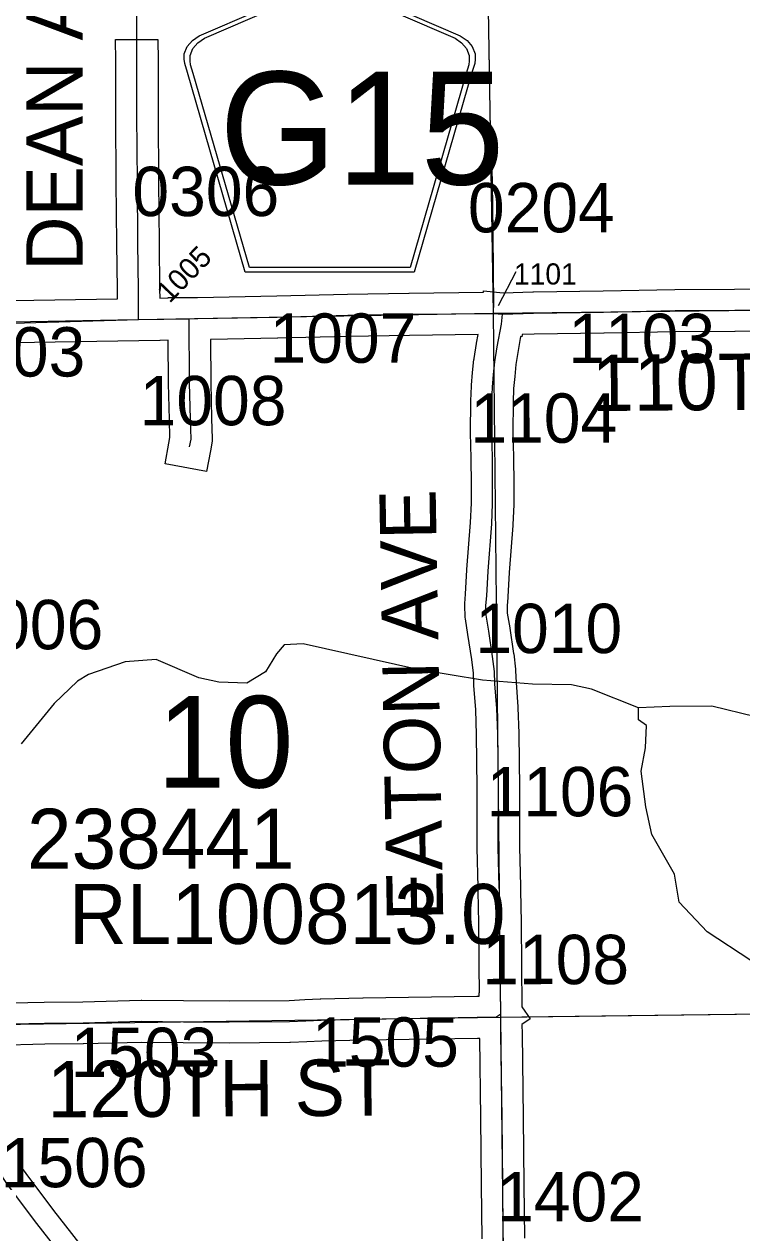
# Model space of a CAD drawing. Extents: x 23.6 to 68.7, y -63 to -29.
# Drawn here: x 35.887 to 36.905, y -36.022 to -34.307 of the extents above; entities that cross this region are included whole.
import ezdxf

# ---------------------------------------------------------------- set-up
doc = ezdxf.new("R2010")
doc.units = 0
for name, color, linetype in [('tdCoHydroRiver', 7, 'Continuous'), ('tdCoSecRdNmbr', 7, 'Continuous'), ('tdCoSecRdTxt', 7, 'Continuous'), ('tdCoSecRteBand', 7, 'Continuous'), ('tdCoSecRteCL', 7, 'Continuous'), ('tdCoSectLine', 7, 'Continuous'), ('tdCoSectLinePart', 7, 'Continuous'), ('tdCoSectNmbr', 7, 'Continuous'), ('tdCoShieldCoRte', 7, 'Continuous'), ('tdCoStrucSecCoName', 7, 'Continuous'), ('tdCoStrucSecFHWANum', 7, 'Continuous'), ('tdCoSurfConc', 7, 'Continuous'), ('tdCoSurfEarth', 7, 'Continuous'), ('tdCoSurfGravel', 7, 'Continuous'), ('tdCoSurfLNO', 7, 'Continuous')]:
    doc.layers.add(name, color=color, linetype=linetype)

msp = doc.modelspace()

# ---------------------------------------------------------------- linework, layer by layer
at = {"layer": 'tdCoHydroRiver'}
for points in [[(37.2282, -35.1372), (37.2172, -35.1468), (37.2033, -35.1753), (37.1767, -35.2055), (37.1484, -35.2247), (37.0729, -35.2553), (37.0005, -35.2811), (36.9248, -35.2896), (36.8631, -35.2744), (36.8031, -35.2748), (36.759, -35.2768)], [(36.759, -35.2768), (36.6924, -35.2505), (36.664, -35.2444), (36.6087, -35.2433), (36.5377, -35.2375), (36.446, -35.2225), (36.2831, -35.1859), (36.2563, -35.1877), (36.2453, -35.2004), (36.2298, -35.2258), (36.2031, -35.2418), (36.1636, -35.2405), (36.1351, -35.2344), (36.0749, -35.2081), (36.0308, -35.2116), (35.9788, -35.2294), (35.9631, -35.239), (35.9302, -35.2708), (35.8833, -35.328)], [(37.517, -36.1073), (37.4758, -36.0871), (37.4235, -36.0701), (37.3775, -36.0342), (37.3186, -35.9731), (37.2963, -35.9465), (37.2406, -35.8932), (37.2152, -35.8745), (37.0086, -35.7009), (36.9769, -35.6823), (36.9181, -35.6354), (36.8562, -35.5948), (36.8164, -35.5525), (36.8098, -35.5131), (36.7778, -35.4566), (36.7695, -35.4172), (36.7628, -35.3667), (36.7689, -35.3335), (36.7702, -35.3019), (36.7591, -35.2941), (36.759, -35.2768)]]:
    msp.add_lwpolyline(points, dxfattribs=at)
at = {"layer": 'tdCoSecRdNmbr'}
msp.add_line((36.5847, -34.6583), (36.5596, -34.7063), dxfattribs=at)
at = {"layer": 'tdCoSecRteBand'}
for points in [[(35.8713, -34.6991), (36.0197, -34.6965), (36.0196, -34.6834), (36.0189, -34.6181), (36.0189, -34.618), (36.0189, -34.618), (36.0181, -34.5311), (36.0181, -34.5311), (36.0181, -34.5311), (36.0174, -34.4366), (36.0174, -34.4365), (36.0174, -34.4364), (36.0173, -34.3707), (36.0173, -34.3587), (36.0172, -34.3287), (36.0772, -34.3286), (36.0773, -34.3586), (36.0773, -34.3706), (36.0774, -34.4362), (36.0781, -34.5306), (36.0789, -34.6174), (36.0796, -34.6828), (36.0796, -34.6829), (36.0796, -34.683), (36.0797, -34.6955), (36.0915, -34.6953), (36.0915, -34.6949), (36.1213, -34.6948), (36.1333, -34.6946), (36.2457, -34.6924), (36.3459, -34.69), (36.3459, -34.69), (36.346, -34.69), (36.4332, -34.6884), (36.4333, -34.6884), (36.4335, -34.6884), (36.5388, -34.6873), (36.539, -34.6854), (36.5669, -34.6881), (36.6091, -34.6867), (36.6094, -34.6867), (36.6097, -34.6867), (36.7089, -34.6853), (36.8102, -34.6833), (36.8104, -34.6833), (36.8106, -34.6833), (36.8952, -34.6829), (36.9993, -34.6815)], [(37.0002, -34.7415), (36.8958, -34.7429), (36.8957, -34.7429), (36.8956, -34.7429), (36.8111, -34.7433), (36.71, -34.7453), (36.7099, -34.7453), (36.7098, -34.7453), (36.6109, -34.7467), (36.5937, -34.7472), (36.5935, -34.7504), (36.5917, -34.7502), (36.5882, -34.7697), (36.5851, -34.7896), (36.5833, -34.807), (36.5817, -34.8238), (36.5809, -34.8434), (36.5806, -34.8858), (36.5815, -34.9215), (36.5816, -34.9217), (36.5816, -34.9219), (36.582, -34.9592), (36.582, -34.9594), (36.582, -34.9596), (36.582, -34.9871), (36.582, -34.9878), (36.582, -34.9885), (36.5806, -35.0174), (36.5806, -35.0178), (36.5805, -35.0183), (36.5754, -35.0849), (36.5735, -35.1195), (36.5735, -35.12), (36.5735, -35.1205), (36.5724, -35.1323), (36.5728, -35.1426), (36.5762, -35.1632), (36.5763, -35.1635), (36.5763, -35.1637), (36.5817, -35.1996), (36.5818, -35.2001), (36.5818, -35.2005), (36.5844, -35.2219), (36.5845, -35.223), (36.5846, -35.2242), (36.5853, -35.2411), (36.5878, -35.2756), (36.5879, -35.2761), (36.5879, -35.2767), (36.5893, -35.3128), (36.5893, -35.3132), (36.5893, -35.3136), (36.5902, -35.3902), (36.5902, -35.3904), (36.5902, -35.3907), (36.59, -35.4745), (36.5914, -35.53), (36.5914, -35.5301), (36.5914, -35.5302), (36.5915, -35.5358), (36.5924, -35.5817), (36.5924, -35.5818), (36.5924, -35.582), (36.5928, -35.6423), (36.5928, -35.6423), (36.5933, -35.7013), (36.6052, -35.718), (36.5936, -35.7263), (36.5938, -35.7394), (36.5938, -35.7394), (36.5938, -35.7394), (36.5954, -35.858), (36.5954, -35.8581), (36.5954, -35.8581), (36.5964, -35.9532), (36.5964, -35.9532), (36.5964, -35.9533), (36.5971, -36.0294)], [(35.8463, -35.6959), (35.9156, -35.6943), (35.9158, -35.6943), (35.916, -35.6943), (35.9705, -35.6938), (36.0533, -35.6916), (36.0539, -35.6916), (36.0545, -35.6916), (36.1135, -35.6923), (36.1781, -35.6926), (36.2632, -35.6919), (36.2857, -35.6909), (36.3075, -35.6899), (36.3078, -35.6899), (36.3081, -35.6899), (36.3678, -35.6884), (36.3679, -35.6884), (36.3681, -35.6884), (36.5296, -35.6859), (36.5298, -35.6859), (36.5301, -35.6859), (36.533, -35.6859), (36.5329, -35.6814), (36.5331, -35.6814), (36.5328, -35.6428), (36.5324, -35.5826), (36.5315, -35.5369), (36.5314, -35.5314), (36.53, -35.4756), (36.53, -35.4752), (36.53, -35.4748), (36.5302, -35.3907), (36.5293, -35.3148), (36.5279, -35.2795), (36.5254, -35.245), (36.5254, -35.2446), (36.5253, -35.2441), (36.5247, -35.2279), (36.5223, -35.2081), (36.517, -35.1728), (36.5133, -35.1505), (36.513, -35.1486), (36.5129, -35.1466), (36.5124, -35.1325), (36.5124, -35.1307), (36.5125, -35.1289), (36.5136, -35.1158), (36.5155, -35.0813), (36.5155, -35.0809), (36.5155, -35.0806), (36.5207, -35.0141), (36.522, -34.9863), (36.522, -34.9598), (36.5216, -34.9228), (36.5206, -34.8869), (36.5206, -34.8864), (36.5206, -34.8859), (36.5209, -34.8425), (36.5209, -34.8419), (36.5209, -34.8413), (36.5218, -34.8204), (36.5219, -34.8197), (36.5219, -34.8189), (36.5236, -34.8013), (36.5236, -34.8012), (36.5236, -34.8011), (36.5255, -34.7827), (36.5256, -34.782), (36.5257, -34.7812), (36.529, -34.76), (36.529, -34.7597), (36.5291, -34.7593), (36.5313, -34.7474), (36.4342, -34.7484), (36.3472, -34.75), (36.2471, -34.7524), (36.247, -34.7524), (36.2469, -34.7524), (36.1522, -34.7542), (36.1522, -34.7542), (36.1518, -34.7542), (36.1522, -34.8155), (36.1534, -34.8663), (36.1541, -34.8951), (36.1542, -34.8982), (36.1536, -34.9012), (36.1517, -34.9121), (36.1463, -34.9416), (36.0873, -34.9308), (36.0926, -34.9013), (36.0941, -34.8935), (36.0934, -34.8678), (36.0934, -34.8678), (36.0934, -34.8678), (36.0922, -34.8166), (36.0922, -34.8163), (36.0922, -34.8161), (36.0918, -34.7553), (36.0804, -34.7555), (36.08, -34.7555), (36.08, -34.7558), (36.0502, -34.756), (36.0204, -34.7565), (35.8722, -34.7591)], [(36.5371, -36.0301), (36.5364, -35.9538), (36.5354, -35.8588), (36.5339, -35.7459), (36.5303, -35.7459), (36.3691, -35.7484), (36.3099, -35.7499), (36.2883, -35.7508), (36.2653, -35.7518), (36.2648, -35.7518), (36.2642, -35.7518), (36.1784, -35.7526), (36.1782, -35.7526), (36.178, -35.7526), (36.1132, -35.7523), (36.1131, -35.7523), (36.1129, -35.7523), (36.0543, -35.7516), (35.9718, -35.7538), (35.9715, -35.7538), (35.9713, -35.7538), (35.9167, -35.7543), (35.8477, -35.7558)], [(35.8846, -35.9306), (35.8896, -35.9375), (35.9292, -35.99), (35.9836, -36.0596)]]:
    msp.add_lwpolyline(points, dxfattribs=at)
at = {"layer": 'tdCoSecRteCL'}
msp.add_line((36.0498, -34.726), (36.1217, -34.7248), dxfattribs=at)
for points in [[(36.0498, -34.726), (36.0496, -34.6832), (36.0489, -34.6177), (36.0481, -34.5309), (36.0474, -34.4364), (36.0473, -34.3707), (36.0473, -34.3587)], [(36.1217, -34.7248), (36.1339, -34.7245), (36.2464, -34.7224), (36.3466, -34.72), (36.4338, -34.7184), (36.553, -34.7172), (36.5659, -34.7182)], [(36.1222, -34.9067), (36.1241, -34.8959), (36.1234, -34.8671), (36.1222, -34.8159), (36.1217, -34.7248)], [(36.5634, -35.711), (36.5628, -35.6426), (36.5624, -35.5822), (36.5615, -35.5363), (36.5614, -35.5308), (36.56, -35.4749), (36.5602, -35.3906), (36.5593, -35.314), (36.5579, -35.2778), (36.5553, -35.2428), (36.5546, -35.2255), (36.552, -35.2041), (36.5466, -35.1682), (36.5429, -35.1456), (36.5424, -35.1315), (36.5436, -35.1179), (36.5455, -35.0829), (36.5506, -35.016), (36.552, -34.9871), (36.552, -34.9596), (36.5516, -34.9223), (36.5506, -34.8861), (36.5509, -34.8426), (36.5518, -34.8217), (36.5534, -34.8041), (36.5553, -34.7858), (36.5586, -34.7647), (36.5645, -34.7325), (36.5659, -34.7182)], [(36.5659, -34.7182), (36.6101, -34.7167), (36.7094, -34.7153), (36.8108, -34.7133), (36.8954, -34.7129), (36.9998, -34.7115), (37.0526, -34.7106)], [(35.7376, -34.784), (35.749, -34.7723), (35.7542, -34.7669), (35.7597, -34.7618), (35.7654, -34.757), (35.7715, -34.7525), (35.7778, -34.7484), (35.7843, -34.7447), (35.791, -34.7413), (35.7979, -34.7384), (35.8049, -34.7358), (35.8121, -34.7337), (35.8194, -34.7319), (35.8268, -34.7306), (35.8342, -34.7297), (35.8417, -34.7293), (35.8717, -34.7291), (36.0205, -34.7265), (36.0498, -34.726)], [(35.8173, -35.7267), (35.8275, -35.7263), (35.9163, -35.7243), (35.971, -35.7238), (36.0541, -35.7216), (36.1133, -35.7223), (36.1782, -35.7226), (36.264, -35.7219), (36.287, -35.7208), (36.3089, -35.7199), (36.3685, -35.7184), (36.5301, -35.7159), (36.5565, -35.7159), (36.5634, -35.711)], [(36.5708, -36.2162), (36.5692, -36.1231), (36.5671, -36.0299), (36.5664, -35.9535), (36.5654, -35.8584), (36.5638, -35.7398), (36.5634, -35.711)], [(35.96, -36.0781), (35.9054, -36.0083), (35.8654, -35.9553), (35.8599, -35.9475), (35.8546, -35.9395), (35.8498, -35.9313), (35.8454, -35.9228), (35.841, -35.9137), (35.837, -35.9044), (35.8335, -35.8949), (35.8303, -35.8853), (35.8275, -35.8756), (35.8251, -35.8658), (35.8231, -35.8559), (35.8215, -35.8459), (35.8193, -35.8293), (35.8179, -35.7921), (35.8177, -35.7398), (35.8173, -35.7267)]]:
    msp.add_lwpolyline(points, dxfattribs=at)
at = {"layer": 'tdCoSectLine'}
for points in [[(36.5365, -33.7387), (36.5526, -34.7171)], [(36.5526, -34.7171), (37.5549, -34.7054)], [(35.5479, -34.7408), (36.0495, -34.726), (36.5526, -34.7171)], [(36.5526, -34.7171), (36.5631, -35.7159)], [(36.5631, -35.7159), (37.5671, -35.7032)], [(35.5663, -35.7341), (35.8169, -35.7266), (36.5631, -35.7159)], [(36.5631, -35.7159), (36.5744, -36.7171)]]:
    msp.add_lwpolyline(points, dxfattribs=at)
at = {"layer": 'tdCoSectLinePart'}
for points in [[(36.537, -33.7692), (36.5522, -34.6872)], [(36.5934, -35.7155), (37.5373, -35.7036)]]:
    msp.add_lwpolyline(points, dxfattribs=at)
at = {"layer": 'tdCoShieldCoRte'}
for points in [[(36.2011, -34.6586), (36.1192, -34.3757), (36.1153, -34.3626), (36.1146, -34.3567), (36.1146, -34.3489), (36.1188, -34.3386), (36.1261, -34.3301), (36.1357, -34.3234), (36.3029, -34.2511), (36.3105, -34.2494), (36.3209, -34.2485), (36.3313, -34.2494), (36.3388, -34.2511), (36.5061, -34.3234), (36.5157, -34.3301), (36.523, -34.3386), (36.5272, -34.3489), (36.5272, -34.3567), (36.5265, -34.3626), (36.5226, -34.3757), (36.4406, -34.6586)], [(36.207, -34.6523), (36.1273, -34.377), (36.1235, -34.3644), (36.1228, -34.3587), (36.1228, -34.3512), (36.1269, -34.3413), (36.1339, -34.3332), (36.1431, -34.3268), (36.3037, -34.2573), (36.3109, -34.2558), (36.3209, -34.2549), (36.3309, -34.2558), (36.3381, -34.2573), (36.4987, -34.3268), (36.5079, -34.3332), (36.5149, -34.3413), (36.5189, -34.3512), (36.5189, -34.3587), (36.5182, -34.3644), (36.5145, -34.377), (36.4348, -34.6523)]]:
    msp.add_lwpolyline(points, close=True, dxfattribs=at)
at = {"layer": 'tdCoSurfConc'}
msp.add_lwpolyline([(35.96, -36.0781), (35.9054, -36.0083), (35.8654, -35.9553)], dxfattribs=at)
at = {"layer": 'tdCoSurfEarth'}
for points in [[(36.5634, -35.711), (36.5628, -35.6426), (36.5624, -35.5822), (36.5615, -35.5363)], [(36.287, -35.7208), (36.3089, -35.7199), (36.3685, -35.7184), (36.5301, -35.7159), (36.5565, -35.7159), (36.5634, -35.711)], [(36.5708, -36.2162), (36.5692, -36.1231), (36.5671, -36.0299), (36.5664, -35.9535), (36.5654, -35.8584), (36.5638, -35.7398), (36.5634, -35.711)]]:
    msp.add_lwpolyline(points, dxfattribs=at)
at = {"layer": 'tdCoSurfGravel'}
for points in [[(36.0498, -34.726), (36.0496, -34.6832), (36.0489, -34.6177), (36.0481, -34.5309), (36.0474, -34.4364), (36.0473, -34.3707), (36.0473, -34.3587)], [(36.0498, -34.726), (36.1217, -34.7248), (36.1339, -34.7245), (36.2464, -34.7224), (36.3466, -34.72), (36.4338, -34.7184), (36.553, -34.7172), (36.5659, -34.7182), (36.6101, -34.7167), (36.7094, -34.7153), (36.8108, -34.7133), (36.8954, -34.7129), (36.9998, -34.7115)], [(36.1222, -34.9067), (36.1241, -34.8959), (36.1234, -34.8671), (36.1222, -34.8159), (36.1217, -34.7248)], [(36.5615, -35.5363), (36.5614, -35.5308), (36.56, -35.4749), (36.5602, -35.3906), (36.5593, -35.314), (36.5579, -35.2778), (36.5553, -35.2428), (36.5546, -35.2255), (36.552, -35.2041), (36.5466, -35.1682), (36.5429, -35.1456), (36.5424, -35.1315), (36.5436, -35.1179), (36.5455, -35.0829), (36.5506, -35.016), (36.552, -34.9871), (36.552, -34.9596), (36.5516, -34.9223), (36.5506, -34.8861), (36.5509, -34.8426), (36.5518, -34.8217), (36.5534, -34.8041), (36.5553, -34.7858), (36.5586, -34.7647), (36.5645, -34.7325), (36.5659, -34.7182)], [(35.7376, -34.784), (35.749, -34.7723), (35.7542, -34.7669), (35.7597, -34.7618), (35.7654, -34.757), (35.7715, -34.7525), (35.7778, -34.7484), (35.7843, -34.7447), (35.791, -34.7413), (35.7979, -34.7384), (35.8049, -34.7358), (35.8121, -34.7337), (35.8194, -34.7319), (35.8268, -34.7306), (35.8342, -34.7297), (35.8417, -34.7293), (35.8717, -34.7291), (36.0205, -34.7265), (36.0498, -34.726)], [(35.5643, -35.6188), (35.5643, -35.6188), (35.566, -35.6208), (35.5672, -35.6232), (35.568, -35.6257), (35.5683, -35.6284), (35.5673, -35.6718), (35.5663, -35.713), (35.5671, -35.7248), (35.5698, -35.73), (35.5745, -35.7332), (35.5831, -35.7344), (35.6771, -35.7325), (35.807, -35.727), (35.8173, -35.7267), (35.8275, -35.7263), (35.9163, -35.7243), (35.971, -35.7238), (36.0541, -35.7216), (36.1133, -35.7223), (36.1782, -35.7226), (36.264, -35.7219), (36.287, -35.7208)]]:
    msp.add_lwpolyline(points, dxfattribs=at)
at = {"layer": 'tdCoSurfLNO'}
for p, q in [((36.0473, -34.3587), (36.0464, -33.7464)), ((36.5516, -34.5317), (36.5498, -34.4619)), ((36.5526, -34.6014), (36.5516, -34.5317)), ((36.553, -34.6607), (36.5526, -34.6014)), ((36.5536, -34.701), (36.553, -34.6607)), ((36.553, -34.7172), (36.5536, -34.701))]:
    msp.add_line(p, q, dxfattribs=at)

# ---------------------------------------------------------------- texts
at = {"layer": 'tdCoSecRdNmbr'}
for s, height, rotation, p in [('0306', 0.07, 0.0283, (36.041, -34.5792)), ('0204', 0.07, 0.0285, (36.5169, -34.6023)), ('1005', 0.03, 46.1148, (36.0938, -34.704)), ('1101', 0.03, 0.0266, (36.5821, -34.6763)), ('1007', 0.07, 0.0285, (36.2355, -34.7874)), ('1103', 0.07, 0.0288, (36.6593, -34.7878)), ('1003', 0.07, 0.0281, (35.7659, -34.8069)), ('1008', 0.07, 0.0283, (36.0513, -34.876)), ('1104', 0.07, 0.0287, (36.5204, -34.9009)), ('1006', 0.07, 0.0281, (35.7914, -35.1938)), ('1010', 0.07, 0.0287, (36.5275, -35.1993)), ('1106', 0.07, 0.0287, (36.5433, -35.4308)), ('1108', 0.07, 0.0287, (36.5373, -35.669)), ('1505', 0.07, 0.0285, (36.2958, -35.7861)), ('1503', 0.07, 0.0282, (35.9532, -35.8008)), ('1506', 0.07, 0.0282, (35.8543, -35.9571)), ('1402', 0.07, 0.0285, (36.5583, -36.0056))]:
    msp.add_text(s, height=height, rotation=rotation, dxfattribs=at).set_placement(p)
at = {"layer": 'tdCoSecRdTxt'}
for s, rotation, p in [('DEAN AVE', 90, (35.9705, -34.657)), ('110TH ST', 0.4615, (36.6931, -34.8559)), ('EATON AVE', 91.0186, (36.482, -35.5786)), ('120TH ST', 0.3215, (35.9205, -35.8581))]:
    msp.add_text(s, height=0.08, rotation=rotation, dxfattribs=at).set_placement(p)
at = {"layer": 'tdCoSectNmbr'}
msp.add_text('10', height=0.13, rotation=0.0282, dxfattribs=at).set_placement((36.0761, -35.3901))
at = {"layer": 'tdCoShieldCoRte'}
msp.add_text('G15', height=0.16, dxfattribs=at).set_placement((36.1644, -34.5344))
at = {"layer": 'tdCoStrucSecCoName'}
msp.add_text('RL100813.0', height=0.085, dxfattribs=at).set_placement((35.9509, -35.6118))
at = {"layer": 'tdCoStrucSecFHWANum'}
msp.add_text('238441', height=0.085, dxfattribs=at).set_placement((35.8915, -35.5051))

doc.saveas('drawing.dxf')
